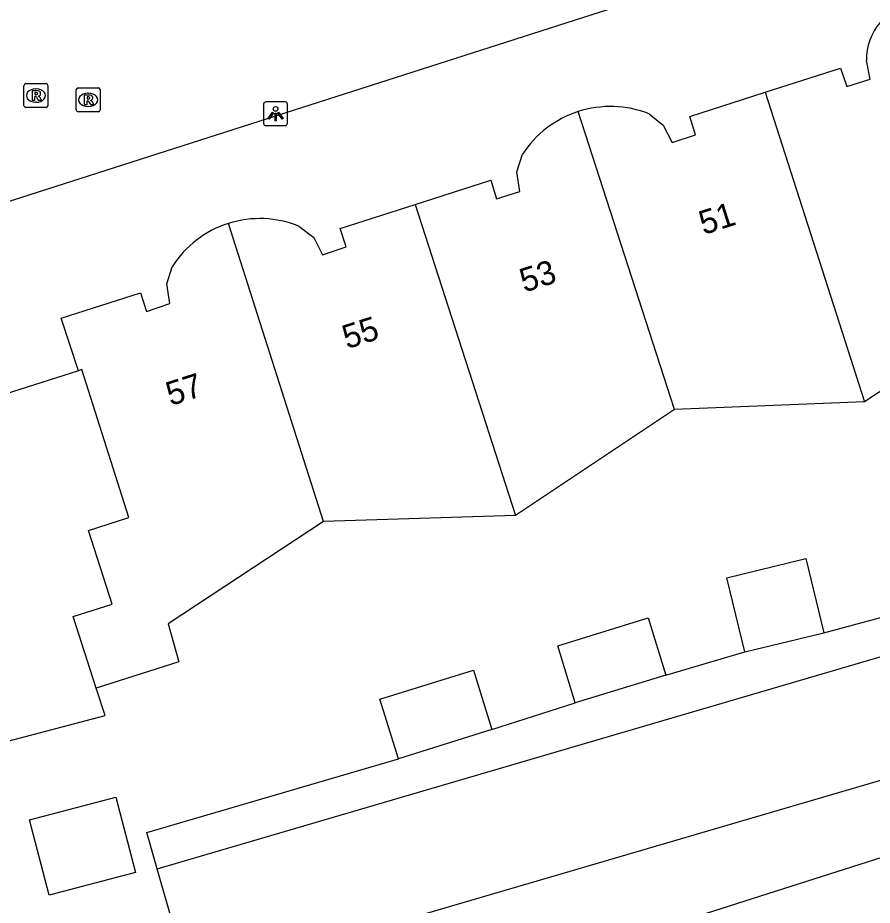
# Model space of a CAD drawing. Extents: x 159503 to 160347, y 382525 to 383272.
# Drawn here: x 159667.59 to 159703.39, y 382799.52 to 382836.7 of the extents above; entities that cross this region are included whole.
import ezdxf

# ---------------------------------------------------------------- set-up
doc = ezdxf.new("R2010")
doc.units = 0
for name, color, linetype in [('IMGEO_Groenvoorziening', 7, 'Continuous'), ('IMGEO_Lichtpunt', 7, 'Continuous'), ('IMGEO_Pand', 7, 'Continuous'), ('IMGEO_Pand_nummerreeks', 7, 'Continuous'), ('IMGEO_Rijbaan_lokaal_open', 7, 'Continuous'), ('IMGEO_Rioolput', 7, 'Continuous'), ('IMGEO_Voetpad_open', 7, 'Continuous')]:
    doc.layers.add(name, color=color, linetype=linetype)

msp = doc.modelspace()

# ---------------------------------------------------------------- linework, layer by layer
at = {"layer": 'IMGEO_Groenvoorziening'}
msp.add_lwpolyline([(159742.845, 382815.409), (159730.6, 382811.547), (159707.693, 382805.912), (159674.81, 382796.272), (159673.434, 382801.05)], dxfattribs=at)
at = {"layer": 'IMGEO_Lichtpunt'}
for p, q in [((159677.896, 382833.079), (159677.896, 382832.272)), ((159677.896, 382833.079), (159677.896, 382832.272)), ((159678.798, 382833.174), (159677.99, 382833.174)), ((159678.798, 382833.174), (159677.99, 382833.174)), ((159678.892, 382832.272), (159678.892, 382833.079)), ((159678.892, 382832.272), (159678.892, 382833.079)), ((159677.99, 382832.178), (159678.798, 382832.178)), ((159677.99, 382832.178), (159678.798, 382832.178))]:
    msp.add_line(p, q, dxfattribs=at)
for points in [[(159678.27, 382832.743), (159678.309, 382832.715), (159678.121, 382832.453), (159678.083, 382832.48), (159678.27, 382832.743)], [(159678.372, 382832.695), (159678.419, 382832.695), (159678.419, 382832.373), (159678.372, 382832.373), (159678.372, 382832.695)], [(159678.482, 382832.715), (159678.52, 382832.742), (159678.707, 382832.48), (159678.668, 382832.452), (159678.482, 382832.715)]]:
    msp.add_lwpolyline(points, dxfattribs=at)
msp.add_circle((159678.395, 382832.877), 0.0994, dxfattribs=at)
for centre, start, end in [((159677.99, 382833.079), 90, 180), ((159677.99, 382833.079), 90, 180), ((159678.798, 382833.079), 0, 90), ((159678.798, 382833.079), 0, 90), ((159677.99, 382832.272), 180, 270), ((159677.99, 382832.272), 180, 270), ((159678.798, 382832.272), 270, 0), ((159678.798, 382832.272), 270, 360)]:
    msp.add_arc(centre, 0.0946, start, end, dxfattribs=at)
at = {"layer": 'IMGEO_Pand'}
for points in [[(159698.909, 382833.574), (159702.064, 382834.586), (159702.321, 382833.811), (159703.309, 382834.124), (159703.146, 382834.908)], [(159694.044, 382832.671), (159694.639, 382832.203), (159695.009, 382831.47), (159695.989, 382831.786), (159695.755, 382832.562), (159698.909, 382833.574)], [(159698.909, 382833.574), (159703.068, 382820.615)], [(159695.103, 382820.291), (159691.067, 382832.764)], [(159684.248, 382828.877), (159687.411, 382829.894), (159687.648, 382829.112), (159688.624, 382829.415), (159688.5, 382830.239), (159688.738, 382830.986)], [(159679.369, 382827.966), (159679.991, 382827.497), (159680.368, 382826.773), (159681.349, 382827.105), (159681.104, 382827.867), (159684.248, 382828.877)], [(159684.248, 382828.877), (159688.451, 382815.846)], [(159680.409, 382815.596), (159676.429, 382828.085)], [(159670.133, 382821.912), (159669.419, 382824.112), (159672.736, 382825.178), (159672.993, 382824.399), (159673.966, 382824.727), (159673.846, 382825.549), (159674.066, 382826.268)], [(159709.687, 382825.745), (159709.894, 382825.104), (159703.068, 382820.615)], [(159670.133, 382821.912), (159667.071, 382820.931), (159666.599, 382822.412), (159662.712, 382824.41)], [(159670.881, 382808.621), (159669.914, 382811.62), (159671.543, 382812.138), (159670.561, 382815.223), (159672.248, 382815.759), (159670.276, 382821.958), (159670.133, 382821.912)], [(159703.068, 382820.615), (159695.103, 382820.291)], [(159695.103, 382820.291), (159688.451, 382815.846)], [(159688.451, 382815.846), (159680.409, 382815.596)], [(159680.409, 382815.596), (159673.89, 382811.313), (159674.339, 382809.721), (159670.881, 382808.621)], [(159698.054, 382810.135), (159697.297, 382813.244), (159700.608, 382814.05), (159701.365, 382810.94)], [(159665.465, 382812.52), (159666.907, 382806.328), (159671.251, 382807.474), (159670.881, 382808.621)], [(159690.946, 382808.003), (159690.213, 382810.393), (159694.007, 382811.556), (159694.74, 382809.166)], [(159698.054, 382810.135), (159701.365, 382810.94)], [(159683.545, 382805.66), (159682.766, 382808.151), (159686.68, 382809.374), (159687.458, 382806.883)], [(159694.74, 382809.166), (159690.946, 382808.003)], [(159687.458, 382806.883), (159683.545, 382805.66)], [(159668.916, 382799.943), (159668.084, 382803.101), (159671.699, 382804.055), (159672.532, 382800.897), (159668.916, 382799.943)], [(159729.084, 382796.741), (159726.792, 382803.935), (159711.953, 382799.207), (159710.531, 382803.67), (159705.767, 382802.152), (159682.294, 382794.673)]]:
    msp.add_lwpolyline(points, dxfattribs=at)
for centre, radius, start, end in [((159705.588, 382834.927), 2.442, 140.0081, 180.4376), ((159692.426, 382828.578), 4.401, 68.4311, 107.9903), ((159692.424, 382828.572), 4.406, 107.937, 146.7806), ((159677.732, 382823.945), 4.34, 107.475, 147.6411), ((159677.734, 382823.941), 4.344, 67.8876, 107.4767)]:
    msp.add_arc(centre, radius, start, end, dxfattribs=at)
at = {"layer": 'IMGEO_Rijbaan_lokaal_open'}
msp.add_lwpolyline([(159699.119, 382862.705), (159658.047, 382849.524), (159659.033, 382846.414), (159661.739, 382847.267), (159666.542, 382832.265), (159663.864, 382831.383), (159664.868, 382828.266), (159705.912, 382841.405)], dxfattribs=at)
at = {"layer": 'IMGEO_Rioolput'}
for p, q in [((159667.856, 382833.012), (159667.856, 382833.864)), ((159667.931, 382833.938), (159668.783, 382833.938)), ((159668.344, 382833.718), (159668.369, 382833.718)), ((159668.857, 382833.864), (159668.857, 382833.012)), ((159670.046, 382832.833), (159670.046, 382833.685)), ((159670.121, 382833.759), (159670.973, 382833.759)), ((159671.047, 382833.685), (159671.047, 382832.833)), ((159670.534, 382833.539), (159670.559, 382833.539)), ((159668.783, 382832.938), (159667.931, 382832.938)), ((159668.367, 382833.158), (159668.342, 382833.158)), ((159670.557, 382832.979), (159670.532, 382832.979)), ((159670.973, 382832.759), (159670.121, 382832.759))]:
    msp.add_line(p, q, dxfattribs=at)
for points in [[(159667.856, 382833.012), (159667.856, 382833.864)], [(159667.931, 382833.938), (159668.783, 382833.938)], [(159668.445, 382833.636), (159668.193, 382833.638), (159668.193, 382833.238)], [(159668.857, 382833.864), (159668.857, 382833.012)], [(159670.046, 382832.833), (159670.046, 382833.685)], [(159670.121, 382833.759), (159670.973, 382833.759)], [(159671.047, 382833.685), (159671.047, 382832.833)], [(159668.193, 382833.238), (159668.317, 382833.238), (159668.317, 382833.4), (159668.328, 382833.4)], [(159668.371, 382833.557), (159668.317, 382833.557), (159668.317, 382833.476)], [(159668.317, 382833.476), (159668.369, 382833.476)], [(159668.375, 382833.371), (159668.446, 382833.238), (159668.586, 382833.238), (159668.521, 382833.364)], [(159670.635, 382833.457), (159670.383, 382833.459), (159670.383, 382833.059)], [(159670.561, 382833.378), (159670.507, 382833.378), (159670.507, 382833.297)], [(159670.507, 382833.297), (159670.559, 382833.297)], [(159668.783, 382832.938), (159667.931, 382832.938)], [(159670.383, 382833.059), (159670.507, 382833.059), (159670.507, 382833.221), (159670.518, 382833.221)], [(159670.565, 382833.192), (159670.636, 382833.059), (159670.776, 382833.059), (159670.711, 382833.185)], [(159670.973, 382832.759), (159670.121, 382832.759)]]:
    msp.add_lwpolyline(points, dxfattribs=at)
for centre, radius, start, end in [((159667.933, 382833.862), 0.0765, 91.552, 178.448), ((159667.933, 382833.862), 0.0765, 91.552, 178.448), ((159668.444, 382833.526), 0.109, 350.3612, 89.416), ((159668.781, 382833.862), 0.0765, 1.552, 88.448), ((159668.781, 382833.862), 0.0765, 1.552, 88.448), ((159670.123, 382833.683), 0.0765, 91.552, 178.448), ((159670.123, 382833.683), 0.0765, 91.552, 178.448), ((159670.971, 382833.683), 0.0765, 1.552, 88.448), ((159670.971, 382833.683), 0.0765, 1.552, 88.448), ((159668.327, 382833.347), 0.0533, 26.0293, 88.6989), ((159668.353, 382833.665), 0.19, 274.7715, 282.9687), ((159668.377, 382833.461), 0.0964, 77.0061, 93.1865), ((159668.391, 382833.518), 0.0378, 276.6634, 79.6772), ((159668.442, 382833.526), 0.112, 277.5842, 350.9817), ((159668.426, 382833.311), 0.108, 29.5134, 73.7905), ((159670.543, 382833.486), 0.19, 274.7715, 282.9687), ((159670.567, 382833.282), 0.0964, 77.0061, 93.1865), ((159670.581, 382833.339), 0.0378, 276.6634, 79.6772), ((159670.634, 382833.347), 0.109, 350.3612, 89.416), ((159670.632, 382833.347), 0.112, 277.5842, 350.9817), ((159667.933, 382833.014), 0.0765, 181.552, 268.448), ((159667.933, 382833.014), 0.0765, 181.552, 268.448), ((159668.781, 382833.014), 0.0765, 271.552, 358.448), ((159668.781, 382833.014), 0.0765, 271.552, 358.448), ((159670.517, 382833.168), 0.0533, 26.0293, 88.6989), ((159670.616, 382833.132), 0.108, 29.5134, 73.7905), ((159670.123, 382832.835), 0.0765, 181.552, 268.448), ((159670.123, 382832.835), 0.0765, 181.552, 268.448), ((159670.971, 382832.835), 0.0765, 271.552, 358.448), ((159670.971, 382832.835), 0.0765, 271.552, 358.448)]:
    msp.add_arc(centre, radius, start, end, dxfattribs=at)
for centre, major_axis, ratio, start_param, end_param in [((159668.343, 382833.438), (-0.387, 0.002), 0.722429, 4.712389, 7.853982), ((159668.368, 382833.438), (-0.39, 0.002), 0.717154, 1.570796, 4.712389), ((159670.533, 382833.259), (-0.387, 0.002), 0.722429, 4.712389, 7.853982), ((159670.558, 382833.259), (-0.39, 0.002), 0.717154, 1.570796, 4.712389)]:
    msp.add_ellipse(centre, major_axis=major_axis, ratio=ratio, start_param=start_param, end_param=end_param, dxfattribs=at)
at = {"layer": 'IMGEO_Voetpad_open'}
for points in [[(159673.434, 382801.05), (159706.393, 382810.712), (159729.3, 382816.347), (159741.322, 382820.139)], [(159701.365, 382810.94), (159705.812, 382812.13), (159714.431, 382814.263), (159714.347, 382814.634)], [(159694.74, 382809.166), (159698.054, 382810.135)], [(159687.458, 382806.883), (159690.946, 382808.003)], [(159673.434, 382801.05), (159672.996, 382802.571), (159683.545, 382805.66)]]:
    msp.add_lwpolyline(points, dxfattribs=at)

# ---------------------------------------------------------------- texts
at = {"layer": 'IMGEO_Pand_nummerreeks'}
for s, p in [('51', (159696.327, 382827.595)), ('53', (159688.816, 382825.18)), ('55', (159681.386, 382822.81)), ('57', (159673.999, 382820.432))]:
    msp.add_text(s, height=1, rotation=17.7637, dxfattribs=at).set_placement(p)

doc.saveas('drawing.dxf')
